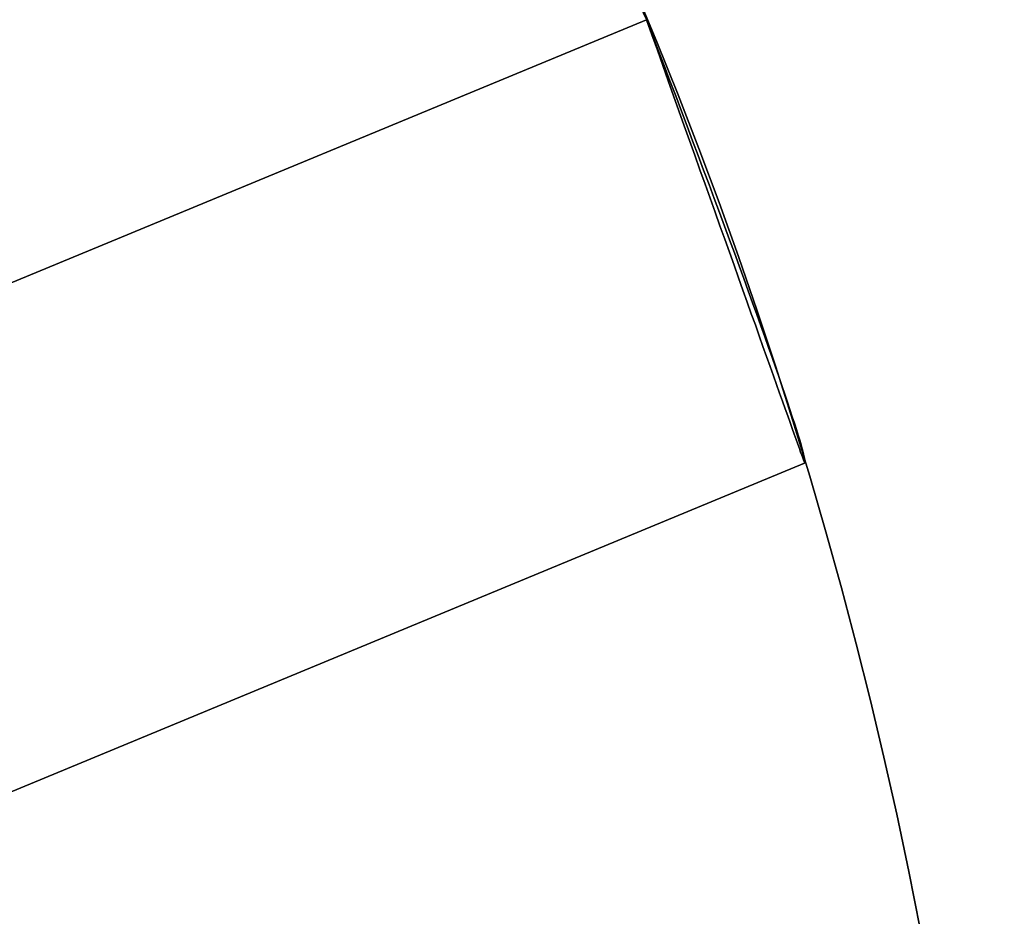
# Model space of a CAD drawing. Extents: x -3378 to 3007, y -425 to 173.
# Tile 356 of 396: x 2264.41 to 2267.55, y 29.95 to 32.81. Entities that reach past the tile are written whole.
import ezdxf

# ---------------------------------------------------------------- set-up
doc = ezdxf.new("R2010")
doc.units = 0
doc.layers.add('PREDEFINITO', color=7, linetype='CONTINUOUS')

msp = doc.modelspace()

# ---------------------------------------------------------------- linework, layer by layer
at = {"layer": 'PREDEFINITO'}
for p, q in [((2266.388, 32.8613, 2286.4992), (2266.4102, 32.8145, 2286.5)), ((2266.388, 32.8613, 1389.3347), (2266.4102, 32.8145, 1389.3339)), ((2266.389, 32.8624, 1839.416), (2266.4102, 32.8145, 1839.4169)), ((2266.4102, 32.8145, 3155), (2238.6938, 21.334, 3155)), ((2266.4102, 32.8145, 1255), (2238.6938, 21.334, 1255)), ((2266.4102, 32.8145, 2286.5), (2252.552, 27.0743, 2286.5)), ((2266.4102, 32.8145, 2283.5), (2252.552, 27.0743, 2283.5)), ((2252.552, 27.0743, 2062.9585), (2266.4102, 32.8145, 2062.9585)), ((2252.552, 27.0743, 2059.9585), (2266.4102, 32.8145, 2059.9585)), ((2252.552, 27.0743, 1839.4169), (2266.4102, 32.8145, 1839.4169)), ((2252.552, 27.0743, 1836.4169), (2266.4102, 32.8145, 1836.4169)), ((2252.552, 27.0743, 1612.8754), (2266.4102, 32.8145, 1612.8754)), ((2252.552, 27.0743, 1615.8754), (2266.4102, 32.8145, 1615.8754)), ((2266.4102, 32.8145, 1389.3339), (2252.552, 27.0743, 1389.3339)), ((2266.4102, 32.8145, 1392.3339), (2252.552, 27.0743, 1392.3339)), ((2255.7856, 28.4137, 1255), (2266.4102, 32.8145, 1255)), ((2255.7856, 28.4137, 3155), (2266.4102, 32.8145, 3155)), ((2262.7147, 31.2838, 1235), (2266.4102, 32.8145, 1235)), ((2262.7147, 31.2838, 3175), (2266.4102, 32.8145, 3175)), ((2266.4102, 32.8145, 1255), (2266.4102, 32.8145, 1235)), ((2266.429, 32.7656, 2283.5009), (2266.4102, 32.8145, 2283.5)), ((2266.4102, 32.8145, 2283.5), (2266.4102, 32.8145, 2283.5)), ((2266.4102, 32.8145, 2286.5), (2266.4102, 32.8145, 2286.5)), ((2266.4102, 32.8145, 2286.5), (2266.429, 32.7656, 2286.4991)), ((2266.4102, 32.8145, 2062.9585), (2266.4102, 32.8145, 2062.9585)), ((2266.4102, 32.8145, 2062.9585), (2266.4276, 32.7657, 2062.9576)), ((2266.4276, 32.7657, 2059.9593), (2266.4102, 32.8145, 2059.9585)), ((2266.4102, 32.8145, 2059.9585), (2266.4102, 32.8145, 2059.9585)), ((2266.4102, 32.8145, 1839.4169), (2266.4102, 32.8145, 1839.4169)), ((2266.4102, 32.8145, 1839.4169), (2266.4276, 32.7657, 1839.4161)), ((2266.4276, 32.7657, 1836.4178), (2266.4102, 32.8145, 1836.4169)), ((2266.4102, 32.8145, 1836.4169), (2266.4102, 32.8145, 1836.4169)), ((2266.4102, 32.8145, 1612.8754), (2266.4102, 32.8145, 1612.8754)), ((2266.4102, 32.8145, 1612.8754), (2266.4276, 32.7657, 1612.8762)), ((2266.4276, 32.7657, 1615.8746), (2266.4102, 32.8145, 1615.8754)), ((2266.4102, 32.8145, 1615.8754), (2266.4102, 32.8145, 1615.8754)), ((2266.429, 32.7656, 1392.3329), (2266.4102, 32.8145, 1392.3339)), ((2266.4102, 32.8145, 1392.3339), (2266.4102, 32.8145, 1392.3339)), ((2266.4102, 32.8145, 1389.3339), (2266.4102, 32.8145, 1389.3339)), ((2266.4102, 32.8145, 1389.3339), (2266.429, 32.7656, 1389.3348)), ((2266.4102, 32.8145, 3155), (2266.4102, 32.8145, 2286.5)), ((2266.4102, 32.8145, 2283.5), (2266.4102, 32.8145, 2062.9585)), ((2266.4102, 32.8145, 2059.9585), (2266.4102, 32.8145, 1839.4169)), ((2266.4102, 32.8145, 1836.4169), (2266.4102, 32.8145, 1615.8754)), ((2266.4102, 32.8145, 1612.8754), (2266.4102, 32.8145, 1392.3339)), ((2266.4102, 32.8145, 1389.3339), (2266.4102, 32.8145, 1255)), ((2266.4102, 32.8145, 3155), (2266.4102, 32.8145, 3175)), ((2266.4276, 32.7657, 2062.9576), (2266.445, 32.717, 2062.955)), ((2266.445, 32.717, 2059.9619), (2266.4276, 32.7657, 2059.9593)), ((2266.4276, 32.7657, 1839.4161), (2266.445, 32.717, 1839.4135)), ((2266.445, 32.717, 1836.4204), (2266.4276, 32.7657, 1836.4178)), ((2266.4276, 32.7657, 1612.8762), (2266.445, 32.717, 1612.8788)), ((2266.445, 32.717, 1615.8719), (2266.4276, 32.7657, 1615.8746)), ((2266.4478, 32.7168, 2283.5037), (2266.429, 32.7656, 2283.5009)), ((2266.429, 32.7656, 2286.4991), (2266.4478, 32.7168, 2286.4963)), ((2266.4478, 32.7168, 1392.3302), (2266.429, 32.7656, 1392.3329)), ((2266.429, 32.7656, 1389.3348), (2266.4478, 32.7168, 1389.3375)), ((2266.445, 32.717, 2062.955), (2266.4624, 32.6683, 2062.9506)), ((2266.4624, 32.6683, 2059.9663), (2266.445, 32.717, 2059.9619)), ((2266.445, 32.717, 1839.4135), (2266.4624, 32.6683, 1839.4091)), ((2266.4624, 32.6683, 1836.4248), (2266.445, 32.717, 1836.4204)), ((2266.445, 32.717, 1612.8788), (2266.4624, 32.6683, 1612.8833)), ((2266.4624, 32.6683, 1615.8675), (2266.445, 32.717, 1615.8719)), ((2266.4664, 32.6681, 2283.5082), (2266.4478, 32.7168, 2283.5037)), ((2266.4478, 32.7168, 2286.4963), (2266.4664, 32.6681, 2286.4918)), ((2266.4664, 32.6681, 1392.3256), (2266.4478, 32.7168, 1392.3302)), ((2266.4478, 32.7168, 1389.3375), (2266.4664, 32.6681, 1389.3421)), ((2266.4624, 32.6683, 2062.9506), (2266.4796, 32.6199, 2062.9444)), ((2266.4796, 32.6199, 2059.9725), (2266.4624, 32.6683, 2059.9663)), ((2266.4624, 32.6683, 1839.4091), (2266.4796, 32.6199, 1839.4029)), ((2266.4796, 32.6199, 1836.431), (2266.4624, 32.6683, 1836.4248)), ((2266.4624, 32.6683, 1612.8833), (2266.4796, 32.6199, 1612.8894)), ((2266.4796, 32.6199, 1615.8614), (2266.4624, 32.6683, 1615.8675)), ((2266.485, 32.6195, 2283.5146), (2266.4664, 32.6681, 2283.5082)), ((2266.4664, 32.6681, 2286.4918), (2266.485, 32.6195, 2286.4854)), ((2266.485, 32.6195, 1392.3192), (2266.4664, 32.6681, 1392.3256)), ((2266.4664, 32.6681, 1389.3421), (2266.485, 32.6195, 1389.3485)), ((2266.4796, 32.6199, 2062.9444), (2266.4968, 32.5716, 2062.9365)), ((2266.4968, 32.5716, 2059.9805), (2266.4796, 32.6199, 2059.9725)), ((2266.4796, 32.6199, 1839.4029), (2266.4968, 32.5716, 1839.3949)), ((2266.4968, 32.5716, 1836.4389), (2266.4796, 32.6199, 1836.431)), ((2266.4796, 32.6199, 1612.8894), (2266.4968, 32.5716, 1612.8974)), ((2266.4968, 32.5716, 1615.8534), (2266.4796, 32.6199, 1615.8614)), ((2266.5034, 32.5711, 2283.5228), (2266.485, 32.6195, 2283.5146)), ((2266.485, 32.6195, 2286.4854), (2266.5034, 32.5711, 2286.4772)), ((2266.5034, 32.5711, 1392.311), (2266.485, 32.6195, 1392.3192)), ((2266.485, 32.6195, 1389.3485), (2266.5034, 32.5711, 1389.3567)), ((2266.4968, 32.5716, 2062.9365), (2266.514, 32.5237, 2062.9267)), ((2266.514, 32.5237, 2059.9902), (2266.4968, 32.5716, 2059.9805)), ((2266.4968, 32.5716, 1839.3949), (2266.514, 32.5237, 1839.3852)), ((2266.514, 32.5237, 1836.4487), (2266.4968, 32.5716, 1836.4389)), ((2266.4968, 32.5716, 1612.8974), (2266.514, 32.5237, 1612.9071)), ((2266.514, 32.5237, 1615.8437), (2266.4968, 32.5716, 1615.8534)), ((2266.5216, 32.5231, 2283.5328), (2266.5034, 32.5711, 2283.5228)), ((2266.5034, 32.5711, 2286.4772), (2266.5216, 32.5231, 2286.4672)), ((2266.5216, 32.5231, 1392.3011), (2266.5034, 32.5711, 1392.311)), ((2266.5034, 32.5711, 1389.3567), (2266.5216, 32.5231, 1389.3667)), ((2266.514, 32.5237, 2062.9267), (2266.5309, 32.4761, 2062.9153)), ((2266.5309, 32.4761, 2060.0017), (2266.514, 32.5237, 2059.9902)), ((2266.514, 32.5237, 1839.3852), (2266.5309, 32.4761, 1839.3737)), ((2266.5309, 32.4761, 1836.4601), (2266.514, 32.5237, 1836.4487)), ((2266.514, 32.5237, 1612.9071), (2266.5309, 32.4761, 1612.9186)), ((2266.5309, 32.4761, 1615.8322), (2266.514, 32.5237, 1615.8437)), ((2266.5397, 32.4753, 2283.5446), (2266.5216, 32.5231, 2283.5328)), ((2266.5216, 32.5231, 2286.4672), (2266.5397, 32.4753, 2286.4554)), ((2266.5397, 32.4753, 1392.2893), (2266.5216, 32.5231, 1392.3011)), ((2266.5216, 32.5231, 1389.3667), (2266.5397, 32.4753, 1389.3784)), ((2266.5309, 32.4761, 2062.9153), (2266.5478, 32.4289, 2062.902)), ((2266.5478, 32.4289, 2060.0149), (2266.5309, 32.4761, 2060.0017)), ((2266.5309, 32.4761, 1839.3737), (2266.5478, 32.4289, 1839.3605)), ((2266.5478, 32.4289, 1836.4734), (2266.5309, 32.4761, 1836.4601)), ((2266.5309, 32.4761, 1612.9186), (2266.5478, 32.4289, 1612.9318)), ((2266.5478, 32.4289, 1615.819), (2266.5309, 32.4761, 1615.8322)), ((2266.5576, 32.428, 2283.5581), (2266.5397, 32.4753, 2283.5446)), ((2266.5397, 32.4753, 2286.4554), (2266.5576, 32.428, 2286.4419)), ((2266.5576, 32.428, 1392.2757), (2266.5397, 32.4753, 1392.2893)), ((2266.5397, 32.4753, 1389.3784), (2266.5576, 32.428, 1389.392)), ((2266.5478, 32.4289, 2062.902), (2266.5644, 32.3822, 2062.8871)), ((2266.5644, 32.3822, 2060.0298), (2266.5478, 32.4289, 2060.0149)), ((2266.5478, 32.4289, 1839.3605), (2266.5644, 32.3822, 1839.3456)), ((2266.5644, 32.3822, 1836.4883), (2266.5478, 32.4289, 1836.4734)), ((2266.5478, 32.4289, 1612.9318), (2266.5644, 32.3822, 1612.9468)), ((2266.5644, 32.3822, 1615.804), (2266.5478, 32.4289, 1615.819)), ((2266.5752, 32.3811, 2283.5735), (2266.5576, 32.428, 2283.5581)), ((2266.5576, 32.428, 2286.4419), (2266.5752, 32.3811, 2286.4266)), ((2266.5752, 32.3811, 1392.2604), (2266.5576, 32.428, 1392.2757)), ((2266.5576, 32.428, 1389.392), (2266.5752, 32.3811, 1389.4073)), ((2266.5644, 32.3822, 2062.8871), (2266.5809, 32.3359, 2062.8705)), ((2266.5809, 32.3359, 2060.0465), (2266.5644, 32.3822, 2060.0298)), ((2266.5644, 32.3822, 1839.3456), (2266.5809, 32.3359, 1839.3289)), ((2266.5809, 32.3359, 1836.5049), (2266.5644, 32.3822, 1836.4883)), ((2266.5644, 32.3822, 1612.9468), (2266.5809, 32.3359, 1612.9634)), ((2266.5809, 32.3359, 1615.7874), (2266.5644, 32.3822, 1615.804)), ((2266.5926, 32.3347, 2283.5905), (2266.5752, 32.3811, 2283.5735)), ((2266.5752, 32.3811, 2286.4266), (2266.5926, 32.3347, 2286.4095)), ((2266.5926, 32.3347, 1392.2434), (2266.5752, 32.3811, 1392.2604)), ((2266.5752, 32.3811, 1389.4073), (2266.5926, 32.3347, 1389.4244)), ((2266.5809, 32.3359, 2062.8705), (2266.5972, 32.2903, 2062.8521)), ((2266.5972, 32.2903, 2060.0648), (2266.5809, 32.3359, 2060.0465)), ((2266.5809, 32.3359, 1839.3289), (2266.5972, 32.2903, 1839.3106)), ((2266.5972, 32.2903, 1836.5233), (2266.5809, 32.3359, 1836.5049)), ((2266.5809, 32.3359, 1612.9634), (2266.5972, 32.2903, 1612.9817)), ((2266.5972, 32.2903, 1615.7691), (2266.5809, 32.3359, 1615.7874)), ((2266.6098, 32.2889, 2283.6093), (2266.5926, 32.3347, 2283.5905)), ((2266.5926, 32.3347, 2286.4095), (2266.6098, 32.2889, 2286.3907)), ((2266.6098, 32.2889, 1392.2246), (2266.5926, 32.3347, 1392.2434)), ((2266.5926, 32.3347, 1389.4244), (2266.6098, 32.2889, 1389.4431)), ((2266.5972, 32.2903, 2062.8521), (2266.6133, 32.2452, 2062.8321)), ((2266.6133, 32.2452, 2060.0848), (2266.5972, 32.2903, 2060.0648)), ((2266.5972, 32.2903, 1839.3106), (2266.6133, 32.2452, 1839.2906)), ((2266.6133, 32.2452, 1836.5433), (2266.5972, 32.2903, 1836.5233)), ((2266.5972, 32.2903, 1612.9817), (2266.6133, 32.2452, 1613.0017)), ((2266.6133, 32.2452, 1615.7491), (2266.5972, 32.2903, 1615.7691)), ((2266.6266, 32.2437, 2283.6297), (2266.6098, 32.2889, 2283.6093)), ((2266.6098, 32.2889, 2286.3907), (2266.6266, 32.2437, 2286.3703)), ((2266.6266, 32.2437, 1392.2041), (2266.6098, 32.2889, 1392.2246)), ((2266.6098, 32.2889, 1389.4431), (2266.6266, 32.2437, 1389.4636)), ((2266.6133, 32.2452, 2062.8321), (2266.6291, 32.2009, 2062.8105)), ((2266.6291, 32.2009, 2060.1064), (2266.6133, 32.2452, 2060.0848)), ((2266.6133, 32.2452, 1839.2906), (2266.6291, 32.2009, 1839.269)), ((2266.6291, 32.2009, 1836.5649), (2266.6133, 32.2452, 1836.5433)), ((2266.6133, 32.2452, 1613.0017), (2266.6291, 32.2009, 1613.0234)), ((2266.6291, 32.2009, 1615.7274), (2266.6133, 32.2452, 1615.7491)), ((2266.6432, 32.1992, 2283.6518), (2266.6266, 32.2437, 2283.6297)), ((2266.6266, 32.2437, 2286.3703), (2266.6432, 32.1992, 2286.3482)), ((2266.6432, 32.1992, 1392.182), (2266.6266, 32.2437, 1392.2041)), ((2266.6266, 32.2437, 1389.4636), (2266.6432, 32.1992, 1389.4857)), ((2266.6291, 32.2009, 2062.8105), (2266.6446, 32.1573, 2062.7873)), ((2266.6446, 32.1573, 2060.1297), (2266.6291, 32.2009, 2060.1064)), ((2266.6291, 32.2009, 1839.269), (2266.6446, 32.1573, 1839.2457)), ((2266.6446, 32.1573, 1836.5881), (2266.6291, 32.2009, 1836.5649)), ((2266.6291, 32.2009, 1613.0234), (2266.6446, 32.1573, 1613.0466)), ((2266.6446, 32.1573, 1615.7042), (2266.6291, 32.2009, 1615.7274)), ((2266.6594, 32.1555, 2283.6756), (2266.6432, 32.1992, 2283.6518)), ((2266.6432, 32.1992, 2286.3482), (2266.6594, 32.1555, 2286.3244)), ((2266.6594, 32.1555, 1392.1582), (2266.6432, 32.1992, 1392.182)), ((2266.6432, 32.1992, 1389.4857), (2266.6594, 32.1555, 1389.5095)), ((2266.6446, 32.1573, 2062.7873), (2266.6599, 32.1144, 2062.7624)), ((2266.6599, 32.1144, 2060.1545), (2266.6446, 32.1573, 2060.1297)), ((2266.6446, 32.1573, 1839.2457), (2266.6599, 32.1144, 1839.2209)), ((2266.6599, 32.1144, 1836.613), (2266.6446, 32.1573, 1836.5881)), ((2266.6446, 32.1573, 1613.0466), (2266.6599, 32.1144, 1613.0714)), ((2266.6599, 32.1144, 1615.6794), (2266.6446, 32.1573, 1615.7042)), ((2266.6753, 32.1125, 2283.701), (2266.6594, 32.1555, 2283.6756)), ((2266.6594, 32.1555, 2286.3244), (2266.6753, 32.1125, 2286.299)), ((2266.6753, 32.1125, 1392.1329), (2266.6594, 32.1555, 1392.1582)), ((2266.6594, 32.1555, 1389.5095), (2266.6753, 32.1125, 1389.5349)), ((2266.6599, 32.1144, 2062.7624), (2266.6749, 32.0724, 2062.736)), ((2266.6749, 32.0724, 2060.1809), (2266.6599, 32.1144, 2060.1545)), ((2266.6599, 32.1144, 1839.2209), (2266.6749, 32.0724, 1839.1945)), ((2266.6749, 32.0724, 1836.6394), (2266.6599, 32.1144, 1836.613)), ((2266.6599, 32.1144, 1613.0714), (2266.6749, 32.0724, 1613.0978)), ((2266.6749, 32.0724, 1615.653), (2266.6599, 32.1144, 1615.6794)), ((2266.6908, 32.0703, 2283.728), (2266.6753, 32.1125, 2283.701)), ((2266.6753, 32.1125, 2286.299), (2266.6908, 32.0703, 2286.272)), ((2266.6908, 32.0703, 1392.1059), (2266.6753, 32.1125, 1392.1329)), ((2266.6753, 32.1125, 1389.5349), (2266.6908, 32.0703, 1389.5618)), ((2266.6749, 32.0724, 2062.736), (2266.6896, 32.0313, 2062.7081)), ((2266.6896, 32.0313, 2060.2088), (2266.6749, 32.0724, 2060.1809)), ((2266.6749, 32.0724, 1839.1945), (2266.6896, 32.0313, 1839.1666)), ((2266.6896, 32.0313, 1836.6673), (2266.6749, 32.0724, 1836.6394)), ((2266.6749, 32.0724, 1613.0978), (2266.6896, 32.0313, 1613.1257)), ((2266.6896, 32.0313, 1615.625), (2266.6749, 32.0724, 1615.653)), ((2266.7059, 32.0291, 2283.7565), (2266.6908, 32.0703, 2283.728)), ((2266.6908, 32.0703, 2286.272), (2266.7059, 32.0291, 2286.2435)), ((2266.7059, 32.0291, 1392.0774), (2266.6908, 32.0703, 1392.1059)), ((2266.6908, 32.0703, 1389.5618), (2266.7059, 32.0291, 1389.5903)), ((2266.6896, 32.0313, 2062.7081), (2266.7039, 31.9911, 2062.6787)), ((2266.7039, 31.9911, 2060.2382), (2266.6896, 32.0313, 2060.2088)), ((2266.6896, 32.0313, 1839.1666), (2266.7039, 31.9911, 1839.1372)), ((2266.7039, 31.9911, 1836.6967), (2266.6896, 32.0313, 1836.6673)), ((2266.6896, 32.0313, 1613.1257), (2266.7039, 31.9911, 1613.1551)), ((2266.7039, 31.9911, 1615.5956), (2266.6896, 32.0313, 1615.625)), ((2266.7206, 31.9887, 2283.7865), (2266.7059, 32.0291, 2283.7565)), ((2266.7059, 32.0291, 2286.2435), (2266.7206, 31.9887, 2286.2135)), ((2266.7206, 31.9887, 1392.0474), (2266.7059, 32.0291, 1392.0774)), ((2266.7059, 32.0291, 1389.5903), (2266.7206, 31.9887, 1389.6204)), ((2266.7039, 31.9911, 2062.6787), (2266.7179, 31.9519, 2062.6478)), ((2266.7179, 31.9519, 2060.2691), (2266.7039, 31.9911, 2060.2382)), ((2266.7039, 31.9911, 1839.1372), (2266.7179, 31.9519, 1839.1063)), ((2266.7179, 31.9519, 1836.7275), (2266.7039, 31.9911, 1836.6967)), ((2266.7039, 31.9911, 1613.1551), (2266.7179, 31.9519, 1613.186)), ((2266.7179, 31.9519, 1615.5648), (2266.7039, 31.9911, 1615.5956)), ((2266.7349, 31.9494, 2283.818), (2266.7206, 31.9887, 2283.7865)), ((2266.7206, 31.9887, 2286.2135), (2266.7349, 31.9494, 2286.182)), ((2266.7349, 31.9494, 1392.0159), (2266.7206, 31.9887, 1392.0474)), ((2266.7206, 31.9887, 1389.6204), (2266.7349, 31.9494, 1389.6519)), ((2266.7179, 31.9519, 2062.6478), (2266.7315, 31.9137, 2062.6156)), ((2266.7315, 31.9137, 2060.3014), (2266.7179, 31.9519, 2060.2691)), ((2266.7179, 31.9519, 1839.1063), (2266.7315, 31.9137, 1839.074)), ((2266.7315, 31.9137, 1836.7598), (2266.7179, 31.9519, 1836.7275)), ((2266.7179, 31.9519, 1613.186), (2266.7315, 31.9137, 1613.2183)), ((2266.7315, 31.9137, 1615.5325), (2266.7179, 31.9519, 1615.5648)), ((2266.7488, 31.9111, 2283.8509), (2266.7349, 31.9494, 2283.818)), ((2266.7349, 31.9494, 2286.182), (2266.7488, 31.9111, 2286.1491)), ((2266.7488, 31.9111, 1391.9829), (2266.7349, 31.9494, 1392.0159)), ((2266.7349, 31.9494, 1389.6519), (2266.7488, 31.9111, 1389.6848)), ((2266.7315, 31.9137, 2062.6156), (2266.7448, 31.8766, 2062.5819)), ((2266.7448, 31.8766, 2060.335), (2266.7315, 31.9137, 2060.3014)), ((2266.7315, 31.9137, 1839.074), (2266.7448, 31.8766, 1839.0404)), ((2266.7448, 31.8766, 1836.7935), (2266.7315, 31.9137, 1836.7598)), ((2266.7315, 31.9137, 1613.2183), (2266.7448, 31.8766, 1613.252)), ((2266.7448, 31.8766, 1615.4988), (2266.7315, 31.9137, 1615.5325)), ((2266.7622, 31.8739, 2283.8853), (2266.7488, 31.9111, 2283.8509)), ((2266.7488, 31.9111, 2286.1491), (2266.7622, 31.8739, 2286.1147)), ((2266.7622, 31.8739, 1391.9486), (2266.7488, 31.9111, 1391.9829)), ((2266.7488, 31.9111, 1389.6848), (2266.7622, 31.8739, 1389.7192)), ((2266.7448, 31.8766, 2062.5819), (2266.7576, 31.8406, 2062.5469)), ((2266.7576, 31.8406, 2060.37), (2266.7448, 31.8766, 2060.335)), ((2266.7448, 31.8766, 1839.0404), (2266.7576, 31.8406, 1839.0054)), ((2266.7576, 31.8406, 1836.8285), (2266.7448, 31.8766, 1836.7935)), ((2266.7448, 31.8766, 1613.252), (2266.7576, 31.8406, 1613.287)), ((2266.7576, 31.8406, 1615.4638), (2266.7448, 31.8766, 1615.4988)), ((2266.7752, 31.8378, 2283.921), (2266.7622, 31.8739, 2283.8853)), ((2266.7622, 31.8739, 2286.1147), (2266.7752, 31.8378, 2286.079)), ((2266.7752, 31.8378, 1391.9129), (2266.7622, 31.8739, 1391.9486)), ((2266.7622, 31.8739, 1389.7192), (2266.7752, 31.8378, 1389.7549)), ((2266.7576, 31.8406, 2062.5469), (2266.77, 31.8058, 2062.5106)), ((2266.77, 31.8058, 2060.4063), (2266.7576, 31.8406, 2060.37)), ((2266.7576, 31.8406, 1839.0054), (2266.77, 31.8058, 1838.9691)), ((2266.77, 31.8058, 1836.8648), (2266.7576, 31.8406, 1836.8285)), ((2266.7576, 31.8406, 1613.287), (2266.77, 31.8058, 1613.3233)), ((2266.77, 31.8058, 1615.4275), (2266.7576, 31.8406, 1615.4638)), ((2266.7876, 31.8029, 2283.958), (2266.7752, 31.8378, 2283.921)), ((2266.7752, 31.8378, 2286.079), (2266.7876, 31.8029, 2286.042)), ((2266.7876, 31.8029, 1391.8758), (2266.7752, 31.8378, 1391.9129)), ((2266.7752, 31.8378, 1389.7549), (2266.7876, 31.8029, 1389.7919)), ((2266.77, 31.8058, 2062.5106), (2266.782, 31.7721, 2062.473)), ((2266.782, 31.7721, 2060.4439), (2266.77, 31.8058, 2060.4063)), ((2266.77, 31.8058, 1838.9691), (2266.782, 31.7721, 1838.9315)), ((2266.782, 31.7721, 1836.9024), (2266.77, 31.8058, 1836.8648)), ((2266.77, 31.8058, 1613.3233), (2266.782, 31.7721, 1613.3608)), ((2266.782, 31.7721, 1615.39), (2266.77, 31.8058, 1615.4275)), ((2266.7996, 31.7692, 2283.9963), (2266.7876, 31.8029, 2283.958)), ((2266.7876, 31.8029, 2286.042), (2266.7996, 31.7692, 2286.0037)), ((2266.7996, 31.7692, 1391.8376), (2266.7876, 31.8029, 1391.8758)), ((2266.7876, 31.8029, 1389.7919), (2266.7996, 31.7692, 1389.8302)), ((2266.782, 31.7721, 2062.473), (2266.7936, 31.7397, 2062.4343)), ((2266.7936, 31.7397, 2060.4827), (2266.782, 31.7721, 2060.4439)), ((2266.782, 31.7721, 1838.9315), (2266.7936, 31.7397, 1838.8927)), ((2266.7936, 31.7397, 1836.9411), (2266.782, 31.7721, 1836.9024)), ((2266.782, 31.7721, 1613.3608), (2266.7936, 31.7397, 1613.3996)), ((2266.7936, 31.7397, 1615.3512), (2266.782, 31.7721, 1615.39)), ((2266.811, 31.7368, 2284.0358), (2266.7996, 31.7692, 2283.9963)), ((2266.7996, 31.7692, 2286.0037), (2266.811, 31.7368, 2285.9642)), ((2266.811, 31.7368, 1391.7981), (2266.7996, 31.7692, 1391.8376)), ((2266.7996, 31.7692, 1389.8302), (2266.811, 31.7368, 1389.8697)), ((2266.7936, 31.7397, 2062.4343), (2266.8047, 31.7086, 2062.3943)), ((2266.8047, 31.7086, 2060.5226), (2266.7936, 31.7397, 2060.4827)), ((2266.7936, 31.7397, 1838.8927), (2266.8047, 31.7086, 1838.8528)), ((2266.8047, 31.7086, 1836.9811), (2266.7936, 31.7397, 1836.9411)), ((2266.7936, 31.7397, 1613.3996), (2266.8047, 31.7086, 1613.4395)), ((2266.8047, 31.7086, 1615.3113), (2266.7936, 31.7397, 1615.3512)), ((2266.8219, 31.7056, 2284.0765), (2266.811, 31.7368, 2284.0358)), ((2266.811, 31.7368, 2285.9642), (2266.8219, 31.7056, 2285.9235)), ((2266.8219, 31.7056, 1391.7574), (2266.811, 31.7368, 1391.7981)), ((2266.811, 31.7368, 1389.8697), (2266.8219, 31.7056, 1389.9104)), ((2266.8047, 31.7086, 2062.3943), (2266.8153, 31.6788, 2062.3533)), ((2266.8153, 31.6788, 2060.5637), (2266.8047, 31.7086, 2060.5226)), ((2266.8047, 31.7086, 1838.8528), (2266.8153, 31.6788, 1838.8117)), ((2266.8153, 31.6788, 1837.0221), (2266.8047, 31.7086, 1836.9811)), ((2266.8047, 31.7086, 1613.4395), (2266.8153, 31.6788, 1613.4806)), ((2266.8153, 31.6788, 1615.2702), (2266.8047, 31.7086, 1615.3113)), ((2266.8322, 31.6758, 2284.1183), (2266.8219, 31.7056, 2284.0765)), ((2266.8219, 31.7056, 2285.9235), (2266.8322, 31.6758, 2285.8817)), ((2266.8322, 31.6758, 1391.7156), (2266.8219, 31.7056, 1391.7574)), ((2266.8219, 31.7056, 1389.9104), (2266.8322, 31.6758, 1389.9522)), ((2266.8153, 31.6788, 2062.3533), (2266.8254, 31.6504, 2062.3112)), ((2266.8254, 31.6504, 2060.6058), (2266.8153, 31.6788, 2060.5637)), ((2266.8153, 31.6788, 1838.8117), (2266.8254, 31.6504, 1838.7696)), ((2266.8254, 31.6504, 1837.0642), (2266.8153, 31.6788, 1837.0221)), ((2266.8153, 31.6788, 1613.4806), (2266.8254, 31.6504, 1613.5227)), ((2266.8254, 31.6504, 1615.2281), (2266.8153, 31.6788, 1615.2702)), ((2266.842, 31.6474, 2284.1612), (2266.8322, 31.6758, 2284.1183)), ((2266.8322, 31.6758, 2285.8817), (2266.842, 31.6474, 2285.8388)), ((2266.842, 31.6474, 1391.6727), (2266.8322, 31.6758, 1391.7156)), ((2266.8322, 31.6758, 1389.9522), (2266.842, 31.6474, 1389.995)), ((2266.8254, 31.6504, 2062.3112), (2266.8351, 31.6234, 2062.268)), ((2266.8351, 31.6234, 2060.6489), (2266.8254, 31.6504, 2060.6058)), ((2266.8254, 31.6504, 1838.7696), (2266.8351, 31.6234, 1838.7265)), ((2266.8351, 31.6234, 1837.1074), (2266.8254, 31.6504, 1837.0642)), ((2266.8254, 31.6504, 1613.5227), (2266.8351, 31.6234, 1613.5658)), ((2266.8351, 31.6234, 1615.1849), (2266.8254, 31.6504, 1615.2281)), ((2266.8513, 31.6204, 2284.2051), (2266.842, 31.6474, 2284.1612)), ((2266.842, 31.6474, 2285.8388), (2266.8513, 31.6204, 2285.7949)), ((2266.8513, 31.6204, 1391.6288), (2266.842, 31.6474, 1391.6727)), ((2266.842, 31.6474, 1389.995), (2266.8513, 31.6204, 1390.039)), ((2266.8351, 31.6234, 2062.268), (2266.8442, 31.5977, 2062.2239)), ((2266.8442, 31.5977, 2060.693), (2266.8351, 31.6234, 2060.6489)), ((2266.8351, 31.6234, 1838.7265), (2266.8442, 31.5977, 1838.6824)), ((2266.8442, 31.5977, 1837.1515), (2266.8351, 31.6234, 1837.1074)), ((2266.8351, 31.6234, 1613.5658), (2266.8442, 31.5977, 1613.6099)), ((2266.8442, 31.5977, 1615.1408), (2266.8351, 31.6234, 1615.1849)), ((2266.8599, 31.5948, 2284.25), (2266.8513, 31.6204, 2284.2051)), ((2266.8513, 31.6204, 2285.7949), (2266.8599, 31.5948, 2285.75)), ((2266.8599, 31.5948, 1391.5839), (2266.8513, 31.6204, 1391.6288)), ((2266.8513, 31.6204, 1390.039), (2266.8599, 31.5948, 1390.0838)), ((2266.8442, 31.5977, 2062.2239), (2266.8529, 31.5735, 2062.1789)), ((2266.8529, 31.5735, 2060.738), (2266.8442, 31.5977, 2060.693)), ((2266.8442, 31.5977, 1838.6824), (2266.8529, 31.5735, 1838.6374)), ((2266.8529, 31.5735, 1837.1965), (2266.8442, 31.5977, 1837.1515)), ((2266.8442, 31.5977, 1613.6099), (2266.8529, 31.5735, 1613.655)), ((2266.8529, 31.5735, 1615.0958), (2266.8442, 31.5977, 1615.1408)), ((2266.868, 31.5706, 2284.2958), (2266.8599, 31.5948, 2284.25)), ((2266.8599, 31.5948, 2285.75), (2266.868, 31.5706, 2285.7042)), ((2266.868, 31.5706, 1391.5381), (2266.8599, 31.5948, 1391.5839)), ((2266.8599, 31.5948, 1390.0838), (2266.868, 31.5706, 1390.1296)), ((2266.8529, 31.5735, 2062.1789), (2266.8609, 31.5508, 2062.133)), ((2266.8609, 31.5508, 2060.7839), (2266.8529, 31.5735, 2060.738)), ((2266.8529, 31.5735, 1838.6374), (2266.8609, 31.5508, 1838.5915)), ((2266.8609, 31.5508, 1837.2424), (2266.8529, 31.5735, 1837.1965)), ((2266.8529, 31.5735, 1613.655), (2266.8609, 31.5508, 1613.7008)), ((2266.8609, 31.5508, 1615.0499), (2266.8529, 31.5735, 1615.0958)), ((2266.8609, 31.5508, 2062.133), (2266.8685, 31.5296, 2062.0863)), ((2266.8685, 31.5296, 2060.8306), (2266.8609, 31.5508, 2060.7839)), ((2266.8609, 31.5508, 1838.5915), (2266.8685, 31.5296, 1838.5448)), ((2266.8685, 31.5296, 1837.2891), (2266.8609, 31.5508, 1837.2424)), ((2266.8609, 31.5508, 1613.7008), (2266.8685, 31.5296, 1613.7475)), ((2266.8685, 31.5296, 1615.0033), (2266.8609, 31.5508, 1615.0499)), ((2266.8755, 31.548, 2284.3424), (2266.868, 31.5706, 2284.2958)), ((2266.868, 31.5706, 2285.7042), (2266.8755, 31.548, 2285.6576)), ((2266.8755, 31.548, 1391.4915), (2266.868, 31.5706, 1391.5381)), ((2266.868, 31.5706, 1390.1296), (2266.8755, 31.548, 1390.1763)), ((2266.8823, 31.5269, 2284.3899), (2266.8755, 31.548, 2284.3424)), ((2266.8755, 31.548, 2285.6576), (2266.8823, 31.5269, 2285.6101)), ((2266.8823, 31.5269, 1391.444), (2266.8755, 31.548, 1391.4915)), ((2266.8755, 31.548, 1390.1763), (2266.8823, 31.5269, 1390.2237)), ((2266.8685, 31.5296, 2062.0863), (2266.8755, 31.51, 2062.0389)), ((2266.8755, 31.51, 2060.878), (2266.8685, 31.5296, 2060.8306)), ((2266.8685, 31.5296, 1838.5448), (2266.8755, 31.51, 1838.4974)), ((2266.8755, 31.51, 1837.3365), (2266.8685, 31.5296, 1837.2891)), ((2266.8685, 31.5296, 1613.7475), (2266.8755, 31.51, 1613.795)), ((2266.8755, 31.51, 1614.9558), (2266.8685, 31.5296, 1615.0033)), ((2266.8885, 31.5073, 2284.4381), (2266.8823, 31.5269, 2284.3899)), ((2266.8823, 31.5269, 2285.6101), (2266.8885, 31.5073, 2285.5619)), ((2266.8885, 31.5073, 1391.3958), (2266.8823, 31.5269, 1391.444)), ((2266.8823, 31.5269, 1390.2237), (2266.8885, 31.5073, 1390.2719)), ((2266.8755, 31.51, 2062.0389), (2266.882, 31.4919, 2061.9908)), ((2266.882, 31.4919, 2060.9262), (2266.8755, 31.51, 2060.878)), ((2266.8755, 31.51, 1838.4974), (2266.882, 31.4919, 1838.4492)), ((2266.882, 31.4919, 1837.3846), (2266.8755, 31.51, 1837.3365)), ((2266.8755, 31.51, 1613.795), (2266.882, 31.4919, 1613.8431)), ((2266.882, 31.4919, 1614.9077), (2266.8755, 31.51, 1614.9558)), ((2266.882, 31.4919, 2061.9908), (2266.8879, 31.4753, 2061.942)), ((2266.8879, 31.4753, 2060.9749), (2266.882, 31.4919, 2060.9262)), ((2266.882, 31.4919, 1838.4492), (2266.8879, 31.4753, 1838.4005)), ((2266.8879, 31.4753, 1837.4334), (2266.882, 31.4919, 1837.3846)), ((2266.882, 31.4919, 1613.8431), (2266.8879, 31.4753, 1613.8918)), ((2266.8879, 31.4753, 1614.8589), (2266.882, 31.4919, 1614.9077)), ((2266.8942, 31.4893, 2284.4869), (2266.8885, 31.5073, 2284.4381)), ((2266.8885, 31.5073, 2285.5619), (2266.8942, 31.4893, 2285.5131)), ((2266.8942, 31.4893, 1391.3469), (2266.8885, 31.5073, 1391.3958)), ((2266.8885, 31.5073, 1390.2719), (2266.8942, 31.4893, 1390.3208)), ((2266.8991, 31.4729, 2284.5364), (2266.8942, 31.4893, 2284.4869)), ((2266.8942, 31.4893, 2285.5131), (2266.8991, 31.4729, 2285.4636)), ((2266.8991, 31.4729, 1391.2974), (2266.8942, 31.4893, 1391.3469)), ((2266.8942, 31.4893, 1390.3208), (2266.8991, 31.4729, 1390.3703)), ((2266.8879, 31.4753, 2061.942), (2266.8932, 31.4604, 2061.8927)), ((2266.8932, 31.4604, 2061.0243), (2266.8879, 31.4753, 2060.9749)), ((2266.8879, 31.4753, 1838.4005), (2266.8932, 31.4604, 1838.3511)), ((2266.8932, 31.4604, 1837.4827), (2266.8879, 31.4753, 1837.4334)), ((2266.8879, 31.4753, 1613.8918), (2266.8932, 31.4604, 1613.9412)), ((2266.8932, 31.4604, 1614.8096), (2266.8879, 31.4753, 1614.8589)), ((2266.8932, 31.4604, 2061.8927), (2266.898, 31.4471, 2061.8428)), ((2266.898, 31.4471, 2061.0741), (2266.8932, 31.4604, 2061.0243)), ((2266.8932, 31.4604, 1838.3511), (2266.898, 31.4471, 1838.3013)), ((2266.898, 31.4471, 1837.5326), (2266.8932, 31.4604, 1837.4827)), ((2266.8932, 31.4604, 1613.9412), (2266.898, 31.4471, 1613.991)), ((2266.898, 31.4471, 1614.7598), (2266.8932, 31.4604, 1614.8096)), ((2266.9035, 31.4582, 2284.5865), (2266.8991, 31.4729, 2284.5364)), ((2266.8991, 31.4729, 2285.4636), (2266.9035, 31.4582, 2285.4135)), ((2266.9035, 31.4582, 1391.2474), (2266.8991, 31.4729, 1391.2974)), ((2266.8991, 31.4729, 1390.3703), (2266.9035, 31.4582, 1390.4204)), ((2266.9072, 31.445, 2284.6371), (2266.9035, 31.4582, 2284.5865)), ((2266.9035, 31.4582, 2285.4135), (2266.9072, 31.445, 2285.3629)), ((2266.9072, 31.445, 1391.1968), (2266.9035, 31.4582, 1391.2474)), ((2266.9035, 31.4582, 1390.4204), (2266.9072, 31.445, 1390.4709)), ((2266.898, 31.4471, 2061.8428), (2266.9021, 31.4354, 2061.7925)), ((2266.9021, 31.4354, 2061.1244), (2266.898, 31.4471, 2061.0741)), ((2266.898, 31.4471, 1838.3013), (2266.9021, 31.4354, 1838.251)), ((2266.9021, 31.4354, 1837.5829), (2266.898, 31.4471, 1837.5326)), ((2266.898, 31.4471, 1613.991), (2266.9021, 31.4354, 1614.0414)), ((2266.9021, 31.4354, 1614.7094), (2266.898, 31.4471, 1614.7598)), ((2266.9021, 31.4354, 2061.7925), (2266.9057, 31.4254, 2061.7418)), ((2266.9057, 31.4254, 2061.1751), (2266.9021, 31.4354, 2061.1244)), ((2266.9021, 31.4354, 1838.251), (2266.9057, 31.4254, 1838.2003)), ((2266.9057, 31.4254, 1837.6336), (2266.9021, 31.4354, 1837.5829)), ((2266.9021, 31.4354, 1614.0414), (2266.9057, 31.4254, 1614.0921)), ((2266.9057, 31.4254, 1614.6587), (2266.9021, 31.4354, 1614.7094)), ((2266.9057, 31.4254, 2061.7418), (2266.9087, 31.417, 2061.6907)), ((2266.9087, 31.417, 2061.2262), (2266.9057, 31.4254, 2061.1751)), ((2266.9057, 31.4254, 1838.2003), (2266.9087, 31.417, 1838.1492)), ((2266.9087, 31.417, 1837.6847), (2266.9057, 31.4254, 1837.6336)), ((2266.9057, 31.4254, 1614.0921), (2266.9087, 31.417, 1614.1431)), ((2266.9087, 31.417, 1614.6077), (2266.9057, 31.4254, 1614.6587)), ((2266.9102, 31.4335, 2284.6881), (2266.9072, 31.445, 2284.6371)), ((2266.9072, 31.445, 2285.3629), (2266.9102, 31.4335, 2285.3119)), ((2266.9102, 31.4335, 1391.1458), (2266.9072, 31.445, 1391.1968)), ((2266.9072, 31.445, 1390.4709), (2266.9102, 31.4335, 1390.522)), ((2266.9126, 31.4237, 2284.7395), (2266.9102, 31.4335, 2284.6881)), ((2266.9102, 31.4335, 2285.3119), (2266.9126, 31.4237, 2285.2605)), ((2266.9126, 31.4237, 1391.0944), (2266.9102, 31.4335, 1391.1458)), ((2266.9102, 31.4335, 1390.522), (2266.9126, 31.4237, 1390.5734)), ((2266.9144, 31.4156, 2284.7912), (2266.9126, 31.4237, 2284.7395)), ((2266.9126, 31.4237, 2285.2605), (2266.9144, 31.4156, 2285.2088)), ((2266.9144, 31.4156, 1391.0426), (2266.9126, 31.4237, 1391.0944)), ((2266.9126, 31.4237, 1390.5734), (2266.9144, 31.4156, 1390.6251)), ((2266.9148, 31.3999, 2285), (2253.126, 25.6884, 2285)), ((2266.9148, 31.3999, 1390.8339), (2253.126, 25.6884, 1390.8339)), ((2253.126, 25.6884, 2061.4585), (2266.9148, 31.3999, 2061.4585)), ((2253.126, 25.6884, 1837.9169), (2266.9148, 31.3999, 1837.9169)), ((2253.126, 25.6884, 1614.3754), (2266.9148, 31.3999, 1614.3754)), ((2266.9087, 31.417, 2061.6907), (2266.9111, 31.4102, 2061.6394)), ((2266.9111, 31.4102, 2061.2775), (2266.9087, 31.417, 2061.2262)), ((2266.9087, 31.417, 1838.1492), (2266.9111, 31.4102, 1838.0979)), ((2266.9111, 31.4102, 1837.736), (2266.9087, 31.417, 1837.6847)), ((2266.9087, 31.417, 1614.1431), (2266.9111, 31.4102, 1614.1944)), ((2266.9111, 31.4102, 1614.5563), (2266.9087, 31.417, 1614.6077)), ((2266.9111, 31.4102, 2061.6394), (2266.9129, 31.4052, 2061.5879)), ((2266.9129, 31.4052, 2061.3291), (2266.9111, 31.4102, 2061.2775)), ((2266.9111, 31.4102, 1838.0979), (2266.9129, 31.4052, 1838.0463)), ((2266.9129, 31.4052, 1837.7875), (2266.9111, 31.4102, 1837.736)), ((2266.9111, 31.4102, 1614.1944), (2266.9129, 31.4052, 1614.246)), ((2266.9129, 31.4052, 1614.5048), (2266.9111, 31.4102, 1614.5563)), ((2266.9129, 31.4052, 2061.5879), (2266.9141, 31.4018, 2061.5362)), ((2266.9141, 31.4018, 2061.3808), (2266.9129, 31.4052, 2061.3291)), ((2266.9129, 31.4052, 1838.0463), (2266.9141, 31.4018, 1837.9946)), ((2266.9141, 31.4018, 1837.8392), (2266.9129, 31.4052, 1837.7875)), ((2266.9129, 31.4052, 1614.246), (2266.9141, 31.4018, 1614.2977)), ((2266.9141, 31.4018, 1614.4531), (2266.9129, 31.4052, 1614.5048)), ((2266.9141, 31.4018, 2061.5362), (2266.9147, 31.4001, 2061.4844)), ((2266.9147, 31.4001, 2061.4326), (2266.9141, 31.4018, 2061.3808)), ((2266.9141, 31.4018, 1837.9946), (2266.9147, 31.4001, 1837.9428)), ((2266.9147, 31.4001, 1837.891), (2266.9141, 31.4018, 1837.8392)), ((2266.9141, 31.4018, 1614.2977), (2266.9147, 31.4001, 1614.3495)), ((2266.9147, 31.4001, 1614.4013), (2266.9141, 31.4018, 1614.4531)), ((2266.9155, 31.4091, 2284.8432), (2266.9144, 31.4156, 2284.7912)), ((2266.9144, 31.4156, 2285.2088), (2266.9155, 31.4091, 2285.1568)), ((2266.9155, 31.4091, 1390.9907), (2266.9144, 31.4156, 1391.0426)), ((2266.9144, 31.4156, 1390.6251), (2266.9155, 31.4091, 1390.677)), ((2266.9147, 31.4001, 2061.4844), (2266.9147, 31.4001, 2061.4326)), ((2266.9147, 31.4001, 1837.9428), (2266.9147, 31.4001, 1837.891)), ((2266.9147, 31.4001, 1614.3495), (2266.9147, 31.4001, 1614.4013)), ((2266.9148, 31.3999, 2285), (2266.9157, 31.4013, 2284.9476)), ((2266.9157, 31.4013, 2285.0524), (2266.9148, 31.3999, 2285)), ((2266.9148, 31.3999, 1390.8339), (2266.9157, 31.4013, 1390.8862)), ((2266.9157, 31.4013, 1390.7815), (2266.9148, 31.3999, 1390.8339)), ((2266.9159, 31.4044, 2284.8953), (2266.9155, 31.4091, 2284.8432)), ((2266.9155, 31.4091, 2285.1568), (2266.9159, 31.4044, 2285.1047)), ((2266.9159, 31.4044, 1390.9385), (2266.9155, 31.4091, 1390.9907)), ((2266.9155, 31.4091, 1390.677), (2266.9159, 31.4044, 1390.7292)), ((2266.9157, 31.4013, 2284.9476), (2266.9159, 31.4044, 2284.8953)), ((2266.9159, 31.4044, 2285.1047), (2266.9157, 31.4013, 2285.0524)), ((2266.9157, 31.4013, 1390.8862), (2266.9159, 31.4044, 1390.9385)), ((2266.9159, 31.4044, 1390.7292), (2266.9157, 31.4013, 1390.7815))]:
    msp.add_line(p, q, dxfattribs=at)
for centre in [(2252.552, 27.0743, 1255), (2252.552, 27.0743, 1235), (2252.552, 27.0743, 1245), (2252.552, 27.0743, 3155), (2252.552, 27.0743, 3175), (2252.552, 27.0743, 3165)]:
    msp.add_circle(centre, 15, dxfattribs=at)
at = {"layer": 'PREDEFINITO', "extrusion": (0, 0, -1)}
for centre in [(-2252.552, 27.0743, -3155), (-2252.552, 27.0743, -1255), (-2252.552, 27.0743, -2205)]:
    msp.add_circle(centre, 15, dxfattribs=at)

doc.saveas('drawing.dxf')
